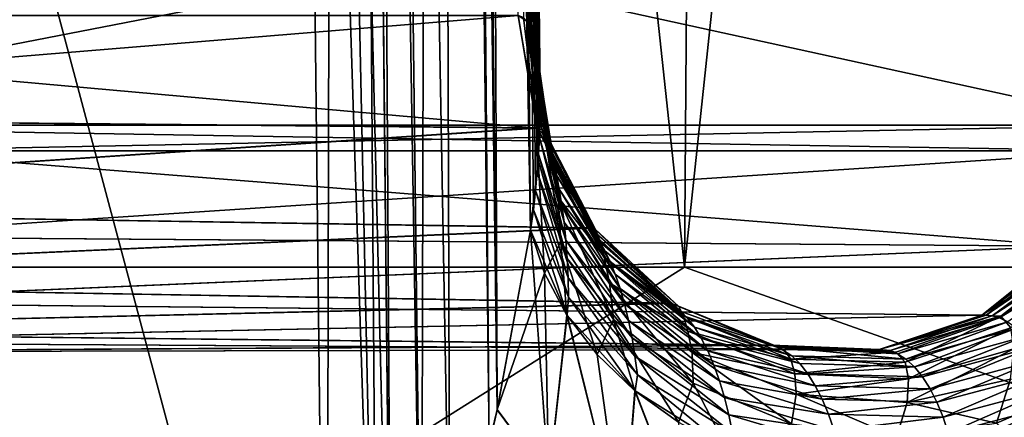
# Model space of a CAD drawing. Header units: metres. Extents: x -92 to 264, y -100 to 50.
# Tile 190 of 656: x 20.731 to 21.31, y -76.794 to -76.561. Entities that reach past the tile are written whole.
import ezdxf

# ---------------------------------------------------------------- set-up
doc = ezdxf.new("R2010")
doc.units = ezdxf.units.M
doc.layers.add('solid_21062050_01', color=7, linetype='CONTINUOUS')

msp = doc.modelspace()

# ---------------------------------------------------------------- linework, layer by layer
at = {"layer": 'solid_21062050_01'}
for points in [[(21.214607, -64.201744, -17.719408), (21.122013, -76.706161, -17.661663), (19.681713, -76.706161, -19.731001)], [(19.767994, -64.201744, -19.797812), (21.214607, -64.201744, -17.719408), (19.681713, -76.706161, -19.731001)], [(19.767994, -64.201744, 10.805351), (19.681715, -76.706161, 10.738538), (21.122013, -76.706161, 8.669203)], [(21.214607, -64.201744, 8.726948), (19.767994, -64.201744, 10.805351), (21.122013, -76.706161, 8.669203)], [(22.443529, -64.201744, -15.505316), (22.345564, -76.706161, -15.457242), (21.122013, -76.706161, -17.661663)], [(21.214607, -64.201744, -17.719408), (22.443529, -64.201744, -15.505316), (21.122013, -76.706161, -17.661663)], [(21.214607, -64.201744, 8.726948), (21.122013, -76.706161, 8.669203), (22.345564, -76.706161, 6.464783)], [(22.443529, -64.201744, 6.512856), (21.214607, -64.201744, 8.726948), (22.345564, -76.706161, 6.464783)], [(20.949615, -77.026428, -12.055171), (20.918854, -73.997864, -12.073107), (20.875788, -73.998253, -12.051319)], [(20.941357, -77.053642, -12.049843), (20.875788, -73.998253, -12.051319), (20.893497, -75.572861, -12.043117)], [(20.941357, -77.053642, -12.049843), (20.949615, -77.026428, -12.055171), (20.875788, -73.998253, -12.051319)], [(20.918629, -73.997871, 3.080497), (20.911213, -77.148758, 3.042443), (20.893497, -75.572861, 3.050656)], [(20.941393, -77.053535, 3.057405), (20.911213, -77.148758, 3.042443), (20.918629, -73.997871, 3.080497)], [(20.949539, -77.02668, 3.06266), (20.918629, -73.997871, 3.080497), (20.931293, -73.99778, 3.089674)], [(20.949539, -77.02668, 3.06266), (20.941393, -77.053535, 3.057405), (20.918629, -73.997871, 3.080497)], [(20.967165, -76.965866, -12.068663), (20.931293, -73.99778, -12.082134), (20.918854, -73.997864, -12.073107)], [(20.949615, -77.026428, -12.055171), (20.967165, -76.965866, -12.068663), (20.918854, -73.997864, -12.073107)], [(20.967215, -76.965691, 3.076246), (20.931293, -73.99778, 3.089674), (20.974632, -73.997589, 3.136761)], [(20.983902, -76.904594, -12.084932), (20.974632, -73.997589, -12.129222), (20.931293, -73.99778, -12.082134)], [(20.967215, -76.965691, 3.076246), (20.949539, -77.02668, 3.06266), (20.931293, -73.99778, 3.089674)], [(20.967165, -76.965866, -12.068663), (20.983902, -76.904594, -12.084932), (20.931293, -73.99778, -12.082134)], [(20.983839, -76.904831, 3.092402), (20.967215, -76.965691, 3.076246), (20.974632, -73.997589, 3.136761)], [(21.007029, -76.810966, 3.123263), (20.974632, -73.997589, 3.136761), (20.982904, -73.99749, 3.150462)], [(21.011726, -76.78994, -12.123831), (20.983063, -73.99749, -12.143211), (20.974632, -73.997589, -12.129222)], [(21.007029, -76.810966, 3.123263), (20.983839, -76.904831, 3.092402), (20.974632, -73.997589, 3.136761)], [(21.006994, -76.811134, -12.115668), (21.011726, -76.78994, -12.123831), (20.974632, -73.997589, -12.129222)], [(20.983902, -76.904594, -12.084932), (21.006994, -76.811134, -12.115668), (20.974632, -73.997589, -12.129222)], [(21.011671, -76.790176, 3.131269), (20.982904, -73.99749, 3.150462), (21.000807, -73.997513, 3.194861)], [(21.011671, -76.790176, 3.131269), (21.007029, -76.810966, 3.123263), (20.982904, -73.99749, 3.150462)], [(21.031431, -76.684372, -12.174865), (21.000807, -73.997513, -12.187322), (20.983063, -73.99749, -12.143211)], [(21.011726, -76.78994, -12.123831), (21.031431, -76.684372, -12.174865), (20.983063, -73.99749, -12.143211)], [(21.031771, -76.566193, 3.277147), (21.003542, -73.997993, 3.287499), (20.99515, -73.998253, 3.316659)], [(21.030106, -76.562683, 3.28389), (21.031771, -76.566193, 3.277147), (20.99515, -73.998253, 3.316659)], [(21.02725, -76.559288, 3.293707), (21.030106, -76.562683, 3.28389), (20.99515, -73.998253, 3.316659)], [(21.031431, -76.684372, 3.182405), (21.000807, -73.997513, 3.194861), (21.006599, -73.997665, 3.22595)], [(21.011671, -76.790176, 3.131269), (21.000807, -73.997513, 3.194861), (21.031431, -76.684372, 3.182405)], [(21.035866, -76.642868, -12.200499), (21.006599, -73.997665, -12.21841), (21.000807, -73.997513, -12.187322)], [(21.035866, -76.642868, -12.200499), (21.000807, -73.997513, -12.187322), (21.031431, -76.684372, -12.174865)], [(21.036642, -76.59552, 3.243821), (21.007435, -73.99778, 3.257211), (21.003542, -73.997993, 3.287499)], [(21.033833, -76.572517, -12.259442), (21.003542, -73.997993, -12.27996), (21.007435, -73.99778, -12.249672)], [(21.029753, -76.561989, -12.277658), (21.024006, -76.558136, -12.295592), (21.003542, -73.997993, -12.27996)], [(21.036108, -76.588303, 3.250435), (21.036642, -76.59552, 3.243821), (21.003542, -73.997993, 3.287499)], [(21.03536, -76.581696, 3.25706), (21.036108, -76.588303, 3.250435), (21.003542, -73.997993, 3.287499)], [(21.034391, -76.575775, 3.263731), (21.03536, -76.581696, 3.25706), (21.003542, -73.997993, 3.287499)], [(21.033195, -76.570549, 3.270429), (21.034391, -76.575775, 3.263731), (21.003542, -73.997993, 3.287499)], [(21.031771, -76.566193, 3.277147), (21.033195, -76.570549, 3.270429), (21.003542, -73.997993, 3.287499)], [(21.031143, -76.564362, -12.272244), (21.029753, -76.561989, -12.277658), (21.003542, -73.997993, -12.27996)], [(21.033833, -76.572517, -12.259442), (21.031143, -76.564362, -12.272244), (21.003542, -73.997993, -12.27996)], [(21.036663, -76.629898, 3.21723), (21.006599, -73.997665, 3.22595), (21.007435, -73.99778, 3.257211)], [(21.033012, -76.67247, 3.18957), (21.031431, -76.684372, 3.182405), (21.006599, -73.997665, 3.22595)], [(21.034313, -76.661072, 3.196643), (21.033012, -76.67247, 3.18957), (21.006599, -73.997665, 3.22595)], [(21.035343, -76.650177, 3.203603), (21.034313, -76.661072, 3.196643), (21.006599, -73.997665, 3.22595)], [(21.036119, -76.639786, 3.210449), (21.035343, -76.650177, 3.203603), (21.006599, -73.997665, 3.22595)], [(21.036663, -76.629898, 3.21723), (21.036119, -76.639786, 3.210449), (21.006599, -73.997665, 3.22595)], [(21.037073, -76.609962, -12.224648), (21.007435, -73.99778, -12.249672), (21.006599, -73.997665, -12.21841)], [(21.035866, -76.642868, -12.200499), (21.037073, -76.609962, -12.224648), (21.006599, -73.997665, -12.21841)], [(21.036978, -76.620514, 3.223928), (21.036663, -76.629898, 3.21723), (21.007435, -73.99778, 3.257211)], [(21.037077, -76.611649, 3.230592), (21.036978, -76.620514, 3.223928), (21.007435, -73.99778, 3.257211)], [(21.036964, -76.603302, 3.237211), (21.037077, -76.611649, 3.230592), (21.007435, -73.99778, 3.257211)], [(21.036642, -76.59552, 3.243821), (21.036964, -76.603302, 3.237211), (21.007435, -73.99778, 3.257211)], [(21.035526, -76.582687, -12.248165), (21.033833, -76.572517, -12.259442), (21.007435, -73.99778, -12.249672)], [(21.036211, -76.589699, -12.241834), (21.035526, -76.582687, -12.248165), (21.007435, -73.99778, -12.249672)], [(21.037073, -76.609962, -12.224648), (21.036211, -76.589699, -12.241834), (21.007435, -73.99778, -12.249672)], [(20.911213, -77.148758, 3.042443), (20.643627, -77.542168, 2.941927), (20.361061, -75.088142, 2.862416)], [(20.893497, -75.572861, 3.050656), (20.911213, -77.148758, 3.042443), (20.361061, -75.088142, 2.862416)], [(20.893497, -75.572861, -12.043117), (20.361061, -75.088142, -11.854877), (20.369478, -77.930428, -11.831544)], [(20.911213, -77.148758, -12.034904), (20.893497, -75.572861, -12.043117), (20.369478, -77.930428, -11.831544)], [(20.941357, -77.053642, -12.049843), (20.893497, -75.572861, -12.043117), (20.911213, -77.148758, -12.034904)], [(20.534708, -76.435089, -14.568985), (20.481941, -76.622589, -14.543102), (21.39328, -76.622589, -12.419432)], [(21.448395, -76.435089, 3.447383), (21.39328, -76.622589, 3.426971), (20.481941, -76.622589, 5.550642)], [(21.448395, -76.435089, 3.447383), (20.481941, -76.622589, 5.550642), (20.534708, -76.435089, 5.576525)], [(20.534708, -76.435089, -14.568985), (21.39328, -76.622589, -12.419432), (21.448395, -76.435089, -12.439843)], [(20.302412, -76.617462, 5.047309), (21.024006, -76.558136, 3.303132), (20.293774, -76.558136, 5.043249)], [(21.035192, -76.624458, -12.299742), (20.29538, -76.558136, -14.032292), (21.024006, -76.558136, -12.295592)], [(20.304018, -76.617462, -14.036351), (20.29538, -76.558136, -14.032292), (21.035192, -76.624458, -12.299742)], [(21.03511, -76.624214, 3.307251), (21.024006, -76.558136, 3.303132), (20.302412, -76.617462, 5.047309)], [(21.03511, -76.624214, 3.307251), (21.02725, -76.559288, 3.293707), (21.024006, -76.558136, 3.303132)], [(21.035192, -76.624458, -12.299742), (21.024006, -76.558136, -12.295592), (21.029753, -76.561989, -12.277658)], [(21.03511, -76.624214, 3.307251), (21.030106, -76.562683, 3.28389), (21.02725, -76.559288, 3.293707)], [(21.042376, -76.63279, -12.273376), (21.029753, -76.561989, -12.277658), (21.031143, -76.564362, -12.272244)], [(21.0394, -76.625526, -12.285481), (21.029753, -76.561989, -12.277658), (21.042376, -76.63279, -12.273376)], [(21.035192, -76.624458, -12.299742), (21.029753, -76.561989, -12.277658), (21.0394, -76.625526, -12.285481)], [(21.038307, -76.627579, 3.299877), (21.031771, -76.566193, 3.277147), (21.030106, -76.562683, 3.28389)], [(21.038307, -76.627579, 3.299877), (21.030106, -76.562683, 3.28389), (21.03511, -76.624214, 3.307251)], [(21.042376, -76.63279, -12.273376), (21.031143, -76.564362, -12.272244), (21.033833, -76.572517, -12.259442)], [(21.040304, -76.631607, 3.29537), (21.033195, -76.570549, 3.270429), (21.031771, -76.566193, 3.277147)], [(21.040304, -76.631607, 3.29537), (21.031771, -76.566193, 3.277147), (21.038307, -76.627579, 3.299877)], [(21.042421, -76.63707, 3.290177), (21.034391, -76.575775, 3.263731), (21.033195, -76.570549, 3.270429)], [(21.042421, -76.63707, 3.290177), (21.033195, -76.570549, 3.270429), (21.040304, -76.631607, 3.29537)], [(21.036211, -76.589699, -12.241834), (21.033833, -76.572517, -12.259442), (21.035526, -76.582687, -12.248165)], [(21.042376, -76.63279, -12.273376), (21.033833, -76.572517, -12.259442), (21.036211, -76.589699, -12.241834)], [(21.042421, -76.63707, 3.290177), (21.03536, -76.581696, 3.25706), (21.034391, -76.575775, 3.263731)], [(21.044523, -76.643791, 3.284374), (21.036108, -76.588303, 3.250435), (21.03536, -76.581696, 3.25706)], [(21.044523, -76.643791, 3.284374), (21.03536, -76.581696, 3.25706), (21.042421, -76.63707, 3.290177)], [(21.046507, -76.651596, 3.278082), (21.036642, -76.59552, 3.243821), (21.036108, -76.588303, 3.250435)], [(21.046507, -76.651596, 3.278082), (21.036108, -76.588303, 3.250435), (21.044523, -76.643791, 3.284374)], [(21.044966, -76.645973, -12.261663), (21.036211, -76.589699, -12.241834), (21.037073, -76.609962, -12.224648)], [(21.042376, -76.63279, -12.273376), (21.036211, -76.589699, -12.241834), (21.044966, -76.645973, -12.261663)], [(21.0483, -76.660294, 3.271415), (21.036964, -76.603302, 3.237211), (21.036642, -76.59552, 3.243821)], [(21.0483, -76.660294, 3.271415), (21.036642, -76.59552, 3.243821), (21.046507, -76.651596, 3.278082)], [(21.0483, -76.660294, 3.271415), (21.037077, -76.611649, 3.230592), (21.036964, -76.603302, 3.237211)], [(21.049213, -76.691238, -12.23091), (21.037073, -76.609962, -12.224648), (21.035866, -76.642868, -12.200499)], [(21.049862, -76.669724, 3.26447), (21.036978, -76.620514, 3.223928), (21.037077, -76.611649, 3.230592)], [(21.044966, -76.645973, -12.261663), (21.037073, -76.609962, -12.224648), (21.047628, -76.665016, -12.248407)], [(21.047628, -76.665016, -12.248407), (21.037073, -76.609962, -12.224648), (21.049213, -76.691238, -12.23091)], [(21.049862, -76.669724, 3.26447), (21.037077, -76.611649, 3.230592), (21.0483, -76.660294, 3.271415)], [(21.03511, -76.624214, 3.307251), (20.302412, -76.617462, 5.047309), (20.326607, -76.671272, 5.058682)], [(20.328215, -76.671272, -14.047721), (20.304018, -76.617462, -14.036351), (21.035192, -76.624458, -12.299742)], [(21.066368, -76.683014, 3.318847), (21.03511, -76.624214, 3.307251), (20.326607, -76.671272, 5.058682)], [(20.328215, -76.671272, -14.047721), (21.035192, -76.624458, -12.299742), (21.066582, -76.683289, -12.311386)], [(20.481941, -76.622589, 5.550642), (21.39328, -76.622589, 3.426971), (20.640137, -76.637695, 5.206063)], [(20.481941, -76.622589, -14.543102), (20.641769, -76.637695, -14.195048), (21.382833, -76.637695, -12.428707)], [(21.39328, -76.622589, -12.419432), (20.481941, -76.622589, -14.543102), (21.382833, -76.637695, -12.428707)], [(21.39328, -76.622589, 3.426971), (21.382833, -76.637695, 3.436247), (20.640137, -76.637695, 5.206063)], [(21.038307, -76.627579, 3.299877), (21.03511, -76.624214, 3.307251), (21.066368, -76.683014, 3.318847)], [(21.035192, -76.624458, -12.299742), (21.0394, -76.625526, -12.285481), (21.069649, -76.684029, -12.299493)], [(21.066582, -76.683289, -12.311386), (21.035192, -76.624458, -12.299742), (21.069649, -76.684029, -12.299493)], [(21.051167, -76.679749, 3.257318), (21.036663, -76.629898, 3.21723), (21.036978, -76.620514, 3.223928)], [(21.051167, -76.679749, 3.257318), (21.036978, -76.620514, 3.223928), (21.049862, -76.669724, 3.26447)], [(21.0394, -76.625526, -12.285481), (21.042376, -76.63279, -12.273376), (21.072018, -76.689819, -12.290989)], [(21.069649, -76.684029, -12.299493), (21.0394, -76.625526, -12.285481), (21.072018, -76.689819, -12.290989)], [(21.0522, -76.690254, 3.250013), (21.036119, -76.639786, 3.210449), (21.036663, -76.629898, 3.21723)], [(21.0522, -76.690254, 3.250013), (21.036663, -76.629898, 3.21723), (21.051167, -76.679749, 3.257318)], [(21.040304, -76.631607, 3.29537), (21.038307, -76.627579, 3.299877), (21.066368, -76.683014, 3.318847)], [(21.040304, -76.631607, 3.29537), (21.066368, -76.683014, 3.318847), (21.072056, -76.691345, 3.317475)], [(21.042421, -76.63707, 3.290177), (21.040304, -76.631607, 3.29537), (21.072056, -76.691345, 3.317475)], [(21.072018, -76.689819, -12.290989), (21.042376, -76.63279, -12.273376), (21.044966, -76.645973, -12.261663)], [(21.042421, -76.63707, 3.290177), (21.072056, -76.691345, 3.317475), (21.075033, -76.69651, 3.313696)], [(21.044523, -76.643791, 3.284374), (21.042421, -76.63707, 3.290177), (21.075033, -76.69651, 3.313696)], [(21.347698, -76.693871, 3.423213), (20.610817, -76.688301, 5.192282), (20.640137, -76.637695, 5.206063)], [(20.612448, -76.688301, -14.181272), (21.382833, -76.637695, -12.428707), (20.641769, -76.637695, -14.195048)], [(20.612448, -76.688301, -14.181272), (21.347794, -76.693764, -12.415709), (21.382833, -76.637695, -12.428707)], [(21.347698, -76.693871, 3.423213), (20.640137, -76.637695, 5.206063), (21.382833, -76.637695, 3.436247)], [(21.039585, -76.709732, -12.19416), (21.035866, -76.642868, -12.200499), (21.031431, -76.684372, -12.174865)], [(21.052954, -76.701149, 3.242593), (21.035343, -76.650177, 3.203603), (21.036119, -76.639786, 3.210449)], [(21.049213, -76.691238, -12.23091), (21.035866, -76.642868, -12.200499), (21.039585, -76.709732, -12.19416)], [(21.052954, -76.701149, 3.242593), (21.036119, -76.639786, 3.210449), (21.0522, -76.690254, 3.250013)], [(21.044523, -76.643791, 3.284374), (21.075033, -76.69651, 3.313696), (21.078127, -76.702881, 3.308736)], [(21.046507, -76.651596, 3.278082), (21.044523, -76.643791, 3.284374), (21.078127, -76.702881, 3.308736)], [(21.074589, -76.700279, -12.283229), (21.044966, -76.645973, -12.261663), (21.047628, -76.665016, -12.248407)], [(21.072018, -76.689819, -12.290989), (21.044966, -76.645973, -12.261663), (21.074589, -76.700279, -12.283229)], [(21.053425, -76.712364, 3.235087), (21.034313, -76.661072, 3.196643), (21.035343, -76.650177, 3.203603)], [(21.053425, -76.712364, 3.235087), (21.035343, -76.650177, 3.203603), (21.052954, -76.701149, 3.242593)], [(21.046507, -76.651596, 3.278082), (21.078127, -76.702881, 3.308736), (21.081167, -76.710312, 3.302833)], [(21.0483, -76.660294, 3.271415), (21.046507, -76.651596, 3.278082), (21.081167, -76.710312, 3.302833)], [(21.0483, -76.660294, 3.271415), (21.081167, -76.710312, 3.302833), (21.084044, -76.718658, 3.296197)], [(21.049862, -76.669724, 3.26447), (21.0483, -76.660294, 3.271415), (21.084044, -76.718658, 3.296197)], [(21.053608, -76.723824, 3.227516), (21.033012, -76.67247, 3.18957), (21.034313, -76.661072, 3.196643)], [(21.053608, -76.723824, 3.227516), (21.034313, -76.661072, 3.196643), (21.053425, -76.712364, 3.235087)], [(21.047628, -76.665016, -12.248407), (21.049213, -76.691238, -12.23091), (21.080229, -76.736984, -12.257658)], [(21.077845, -76.715462, -12.27335), (21.047628, -76.665016, -12.248407), (21.080229, -76.736984, -12.257658)], [(21.074589, -76.700279, -12.283229), (21.047628, -76.665016, -12.248407), (21.077845, -76.715462, -12.27335)], [(21.066368, -76.683014, 3.318847), (20.326607, -76.671272, 5.058682), (20.364176, -76.714714, 5.076343)], [(20.365788, -76.714714, -14.065374), (20.328215, -76.671272, -14.047721), (21.066582, -76.683289, -12.311386)], [(21.049862, -76.669724, 3.26447), (21.084044, -76.718658, 3.296197), (21.086685, -76.72776, 3.288982)], [(21.051167, -76.679749, 3.257318), (21.049862, -76.669724, 3.26447), (21.086685, -76.72776, 3.288982)], [(21.052847, -76.734474, 3.219206), (21.031431, -76.684372, 3.182405), (21.033012, -76.67247, 3.18957)], [(21.052847, -76.734474, 3.219206), (21.033012, -76.67247, 3.18957), (21.053608, -76.723824, 3.227516)], [(21.114206, -76.727356, 3.336593), (21.066368, -76.683014, 3.318847), (20.364176, -76.714714, 5.076343)], [(20.365788, -76.714714, -14.065374), (21.066582, -76.683289, -12.311386), (21.114517, -76.727554, -12.329169)], [(21.051167, -76.679749, 3.257318), (21.086685, -76.72776, 3.288982), (21.089046, -76.737495, 3.281315)], [(21.0522, -76.690254, 3.250013), (21.051167, -76.679749, 3.257318), (21.089046, -76.737495, 3.281315)], [(21.066368, -76.683014, 3.318847), (21.114206, -76.727356, 3.336593), (21.119982, -76.732216, 3.342019)], [(21.072056, -76.691345, 3.317475), (21.066368, -76.683014, 3.318847), (21.119982, -76.732216, 3.342019)], [(21.066582, -76.683289, -12.311386), (21.069649, -76.684029, -12.299493), (21.118576, -76.729347, -12.317971)], [(21.114517, -76.727554, -12.329169), (21.066582, -76.683289, -12.311386), (21.118576, -76.729347, -12.317971)], [(21.347698, -76.693871, 3.423213), (20.56922, -76.726997, 5.172727), (20.610817, -76.688301, 5.192282)], [(20.612448, -76.688301, -14.181272), (20.570847, -76.726997, -14.161724), (21.347794, -76.693764, -12.415709)], [(21.042158, -76.83107, 3.164137), (21.011671, -76.790176, 3.131269), (21.031431, -76.684372, 3.182405)], [(21.039585, -76.709732, -12.19416), (21.031431, -76.684372, -12.174865), (21.011726, -76.78994, -12.123831)], [(21.042158, -76.83107, 3.164137), (21.031431, -76.684372, 3.182405), (21.052847, -76.734474, 3.219206)], [(21.069649, -76.684029, -12.299493), (21.072018, -76.689819, -12.290989), (21.121428, -76.734871, -12.310537)], [(21.118576, -76.729347, -12.317971), (21.069649, -76.684029, -12.299493), (21.121428, -76.734871, -12.310537)], [(21.347698, -76.693871, 3.423213), (21.29698, -76.734406, 3.404398), (20.56922, -76.726997, 5.172727)], [(20.570847, -76.726997, -14.161724), (21.297022, -76.734383, -12.396873), (21.347794, -76.693764, -12.415709)], [(21.049213, -76.691238, -12.23091), (21.039585, -76.709732, -12.19416), (21.052769, -76.734375, -12.211594)], [(21.049213, -76.691238, -12.23091), (21.052769, -76.734375, -12.211594), (21.070656, -76.757622, -12.226678)], [(21.080229, -76.736984, -12.257658), (21.049213, -76.691238, -12.23091), (21.070656, -76.757622, -12.226678)], [(21.0522, -76.690254, 3.250013), (21.089046, -76.737495, 3.281315), (21.091099, -76.747757, 3.273284)], [(21.052954, -76.701149, 3.242593), (21.0522, -76.690254, 3.250013), (21.091099, -76.747757, 3.273284)], [(21.121428, -76.734871, -12.310537), (21.072018, -76.689819, -12.290989), (21.074589, -76.700279, -12.283229)], [(21.072056, -76.691345, 3.317475), (21.119982, -76.732216, 3.342019), (21.123775, -76.736183, 3.338589)], [(21.075033, -76.69651, 3.313696), (21.072056, -76.691345, 3.317475), (21.123775, -76.736183, 3.338589)], [(21.35215, -76.694092, 3.411563), (21.29698, -76.734406, 3.404398), (21.347698, -76.693871, 3.423213)], [(21.299459, -76.734428, 3.39907), (21.29698, -76.734406, 3.404398), (21.35215, -76.694092, 3.411563)], [(21.347794, -76.693764, -12.415709), (21.297022, -76.734383, -12.396873), (21.358791, -76.695389, -12.386127)], [(21.299459, -76.734428, 3.39907), (21.35215, -76.694092, 3.411563), (21.356867, -76.695, 3.39929)], [(21.302958, -76.734795, 3.39273), (21.299459, -76.734428, 3.39907), (21.356867, -76.695, 3.39929)], [(21.302958, -76.734795, 3.39273), (21.356867, -76.695, 3.39929), (21.361776, -76.696808, 3.385987)], [(21.052954, -76.701149, 3.242593), (21.091099, -76.747757, 3.273284), (21.092825, -76.758453, 3.26496)], [(21.053425, -76.712364, 3.235087), (21.052954, -76.701149, 3.242593), (21.092825, -76.758453, 3.26496)], [(21.123926, -76.743797, -12.303673), (21.074589, -76.700279, -12.283229), (21.077845, -76.715462, -12.27335)], [(21.121428, -76.734871, -12.310537), (21.074589, -76.700279, -12.283229), (21.123926, -76.743797, -12.303673)], [(21.075033, -76.69651, 3.313696), (21.123775, -76.736183, 3.338589), (21.127804, -76.741463, 3.333497)], [(21.078127, -76.702881, 3.308736), (21.075033, -76.69651, 3.313696), (21.127804, -76.741463, 3.333497)], [(21.297022, -76.734383, -12.396873), (21.308069, -76.735085, -12.374767), (21.358791, -76.695389, -12.386127)], [(21.307335, -76.735954, 3.384607), (21.302958, -76.734795, 3.39273), (21.361776, -76.696808, 3.385987)], [(21.307335, -76.735954, 3.384607), (21.361776, -76.696808, 3.385987), (21.366682, -76.699722, 3.371558)], [(21.312231, -76.738289, 3.374514), (21.307335, -76.735954, 3.384607), (21.366682, -76.699722, 3.371558)], [(21.358791, -76.695389, -12.386127), (21.308069, -76.735085, -12.374767), (21.313959, -76.741844, -12.354234)], [(20.669817, -76.990562, -18.30736), (19.681713, -76.706161, -19.731001), (21.122013, -76.706161, -17.661663)], [(20.669817, -76.990562, 9.314899), (21.122013, -76.706161, 8.669203), (19.681715, -76.706161, 10.738538)], [(20.669817, -76.990562, -18.30736), (21.122013, -76.706161, -17.661663), (21.924013, -76.990562, -16.214859)], [(21.924013, -76.990562, 7.222399), (21.122013, -76.706161, 8.669203), (20.669817, -76.990562, 9.314899)], [(21.078127, -76.702881, 3.308736), (21.127804, -76.741463, 3.333497), (21.13183, -76.747932, 3.327071)], [(21.081167, -76.710312, 3.302833), (21.078127, -76.702881, 3.308736), (21.13183, -76.747932, 3.327071)], [(21.924013, -76.990562, -16.214859), (21.122013, -76.706161, -17.661663), (22.345564, -76.706161, -15.457242)], [(21.924013, -76.990562, 7.222399), (22.345564, -76.706161, 6.464783), (21.122013, -76.706161, 8.669203)], [(21.039585, -76.709732, -12.19416), (21.011726, -76.78994, -12.123831), (21.042202, -76.830841, -12.156712)], [(21.052769, -76.734375, -12.211594), (21.039585, -76.709732, -12.19416), (21.042202, -76.830841, -12.156712)], [(21.053425, -76.712364, 3.235087), (21.092825, -76.758453, 3.26496), (21.094208, -76.769508, 3.256394)], [(21.053608, -76.723824, 3.227516), (21.053425, -76.712364, 3.235087), (21.094208, -76.769508, 3.256394)], [(21.081167, -76.710312, 3.302833), (21.13183, -76.747932, 3.327071), (21.135698, -76.755447, 3.319601)], [(21.084044, -76.718658, 3.296197), (21.081167, -76.710312, 3.302833), (21.135698, -76.755447, 3.319601)], [(21.114206, -76.727356, 3.336593), (20.364176, -76.714714, 5.076343), (20.411726, -76.743866, 5.098695)], [(20.413342, -76.743866, -14.087719), (20.365788, -76.714714, -14.065374), (21.114517, -76.727554, -12.329169)], [(21.077845, -76.715462, -12.27335), (21.080229, -76.736984, -12.257658), (21.127151, -76.774361, -12.277291)], [(21.126492, -76.756302, -12.293969), (21.077845, -76.715462, -12.27335), (21.127151, -76.774361, -12.277291)], [(21.123926, -76.743797, -12.303673), (21.077845, -76.715462, -12.27335), (21.126492, -76.756302, -12.293969)], [(21.092848, -76.7789, 3.246579), (21.052847, -76.734474, 3.219206), (21.053608, -76.723824, 3.227516)], [(21.053608, -76.723824, 3.227516), (21.094208, -76.769508, 3.256394), (21.092848, -76.7789, 3.246579)], [(21.084044, -76.718658, 3.296197), (21.135698, -76.755447, 3.319601), (21.139305, -76.763847, 3.311301)], [(21.086685, -76.72776, 3.288982), (21.084044, -76.718658, 3.296197), (21.139305, -76.763847, 3.311301)], [(21.173162, -76.752159, 3.358464), (21.114206, -76.727356, 3.336593), (20.411726, -76.743866, 5.098695)], [(20.413342, -76.743866, -14.087719), (21.114517, -76.727554, -12.329169), (21.173349, -76.752205, -12.350995)], [(21.29698, -76.734406, 3.404398), (20.519094, -76.750298, 5.149165), (20.56922, -76.726997, 5.172727)], [(20.570847, -76.726997, -14.161724), (20.520718, -76.750298, -14.138171), (21.297022, -76.734383, -12.396873)], [(21.086685, -76.72776, 3.288982), (21.139305, -76.763847, 3.311301), (21.142588, -76.772995, 3.302351)], [(21.089046, -76.737495, 3.281315), (21.086685, -76.72776, 3.288982), (21.142588, -76.772995, 3.302351)], [(21.114206, -76.727356, 3.336593), (21.173162, -76.752159, 3.358464), (21.176874, -76.753067, 3.363558)], [(21.119982, -76.732216, 3.342019), (21.114206, -76.727356, 3.336593), (21.176874, -76.753067, 3.363558)], [(21.114517, -76.727554, -12.329169), (21.118576, -76.729347, -12.317971), (21.180328, -76.754547, -12.338569)], [(21.173349, -76.752205, -12.350995), (21.114517, -76.727554, -12.329169), (21.180328, -76.754547, -12.338569)], [(21.180328, -76.754547, -12.338569), (21.118576, -76.729347, -12.317971), (21.121428, -76.734871, -12.310537)], [(21.29698, -76.734406, 3.404398), (21.236498, -76.754608, 3.38196), (20.519094, -76.750298, 5.149165)], [(20.520718, -76.750298, -14.138171), (21.236519, -76.754601, -12.374429), (21.297022, -76.734383, -12.396873)], [(21.085722, -76.867226, 3.185061), (21.042158, -76.83107, 3.164137), (21.052847, -76.734474, 3.219206)], [(21.052769, -76.734375, -12.211594), (21.042202, -76.830841, -12.156712), (21.085766, -76.867012, -12.177655)], [(21.070656, -76.757622, -12.226678), (21.052769, -76.734375, -12.211594), (21.085766, -76.867012, -12.177655)], [(21.085722, -76.867226, 3.185061), (21.052847, -76.734474, 3.219206), (21.092848, -76.7789, 3.246579)], [(21.123775, -76.736183, 3.338589), (21.119982, -76.732216, 3.342019), (21.176874, -76.753067, 3.363558)], [(21.184484, -76.760201, -12.329286), (21.121428, -76.734871, -12.310537), (21.123926, -76.743797, -12.303673)], [(21.180328, -76.754547, -12.338569), (21.121428, -76.734871, -12.310537), (21.184484, -76.760201, -12.329286)], [(21.236498, -76.754608, 3.38196), (21.29698, -76.734406, 3.404398), (21.299459, -76.734428, 3.39907)], [(21.236498, -76.754608, 3.38196), (21.299459, -76.734428, 3.39907), (21.302958, -76.734795, 3.39273)], [(21.242914, -76.75528, 3.377814), (21.236498, -76.754608, 3.38196), (21.302958, -76.734795, 3.39273)], [(21.297022, -76.734383, -12.396873), (21.236519, -76.754601, -12.374429), (21.308069, -76.735085, -12.374767)], [(21.236519, -76.754601, -12.374429), (21.246382, -76.756149, -12.35835), (21.308069, -76.735085, -12.374767)], [(21.242914, -76.75528, 3.377814), (21.302958, -76.734795, 3.39273), (21.307335, -76.735954, 3.384607)], [(21.308069, -76.735085, -12.374767), (21.246382, -76.756149, -12.35835), (21.25176, -76.762024, -12.344466)], [(21.308069, -76.735085, -12.374767), (21.25176, -76.762024, -12.344466), (21.313959, -76.741844, -12.354234)], [(21.080229, -76.736984, -12.257658), (21.070656, -76.757622, -12.226678), (21.092756, -76.778831, -12.238988)], [(21.080229, -76.736984, -12.257658), (21.092756, -76.778831, -12.238988), (21.118465, -76.797401, -12.248179)], [(21.127151, -76.774361, -12.277291), (21.080229, -76.736984, -12.257658), (21.118465, -76.797401, -12.248179)], [(21.089046, -76.737495, 3.281315), (21.142588, -76.772995, 3.302351), (21.145502, -76.782776, 3.292871)], [(21.091099, -76.747757, 3.273284), (21.089046, -76.737495, 3.281315), (21.145502, -76.782776, 3.292871)], [(21.123775, -76.736183, 3.338589), (21.176874, -76.753067, 3.363558), (21.185179, -76.758286, 3.35621)], [(21.127804, -76.741463, 3.333497), (21.123775, -76.736183, 3.338589), (21.185179, -76.758286, 3.35621)], [(21.127804, -76.741463, 3.333497), (21.185179, -76.758286, 3.35621), (21.189859, -76.762939, 3.349536)], [(21.13183, -76.747932, 3.327071), (21.127804, -76.741463, 3.333497), (21.189859, -76.762939, 3.349536)], [(21.247345, -76.757103, 3.372267), (21.242914, -76.75528, 3.377814), (21.307335, -76.735954, 3.384607)], [(21.247345, -76.757103, 3.372267), (21.307335, -76.735954, 3.384607), (21.312231, -76.738289, 3.374514)], [(21.25223, -76.760292, 3.364547), (21.247345, -76.757103, 3.372267), (21.312231, -76.738289, 3.374514)], [(21.25223, -76.760292, 3.364547), (21.312231, -76.738289, 3.374514), (21.31727, -76.741974, 3.362646)], [(21.173162, -76.752159, 3.358464), (20.411726, -76.743866, 5.098695), (20.464968, -76.756096, 5.123722)], [(20.466587, -76.756096, -14.112737), (20.413342, -76.743866, -14.087719), (21.173349, -76.752205, -12.350995)], [(21.186811, -76.768883, -12.319996), (21.123926, -76.743797, -12.303673), (21.126492, -76.756302, -12.293969)], [(21.184484, -76.760201, -12.329286), (21.123926, -76.743797, -12.303673), (21.186811, -76.768883, -12.319996)], [(21.313959, -76.741844, -12.354234), (21.25176, -76.762024, -12.344466), (21.253801, -76.77182, -12.330002)], [(21.257208, -76.764854, 3.355023), (21.25223, -76.760292, 3.364547), (21.31727, -76.741974, 3.362646)], [(21.313959, -76.741844, -12.354234), (21.253801, -76.77182, -12.330002), (21.315756, -76.754128, -12.332828)], [(21.257208, -76.764854, 3.355023), (21.31727, -76.741974, 3.362646), (21.322153, -76.746986, 3.349328)], [(21.26202, -76.770691, 3.344067), (21.257208, -76.764854, 3.355023), (21.322153, -76.746986, 3.349328)], [(21.26202, -76.770691, 3.344067), (21.322153, -76.746986, 3.349328), (21.326674, -76.753227, 3.334881)], [(21.236498, -76.754608, 3.38196), (20.464968, -76.756096, 5.123722), (20.519094, -76.750298, 5.149165)], [(21.236498, -76.754608, 3.38196), (21.173162, -76.752159, 3.358464), (20.464968, -76.756096, 5.123722)], [(20.520718, -76.750298, -14.138171), (20.466587, -76.756096, -14.112737), (21.236519, -76.754601, -12.374429)], [(20.466587, -76.756096, -14.112737), (21.173349, -76.752205, -12.350995), (21.236519, -76.754601, -12.374429)], [(21.091099, -76.747757, 3.273284), (21.145502, -76.782776, 3.292871), (21.14802, -76.793083, 3.282964)], [(21.092825, -76.758453, 3.26496), (21.091099, -76.747757, 3.273284), (21.14802, -76.793083, 3.282964)], [(21.13183, -76.747932, 3.327071), (21.189859, -76.762939, 3.349536), (21.1945, -76.76886, 3.34136)], [(21.135698, -76.755447, 3.319601), (21.13183, -76.747932, 3.327071), (21.1945, -76.76886, 3.34136)], [(21.176874, -76.753067, 3.363558), (21.173162, -76.752159, 3.358464), (21.236498, -76.754608, 3.38196)], [(21.173349, -76.752205, -12.350995), (21.180328, -76.754547, -12.338569), (21.246382, -76.756149, -12.35835)], [(21.236519, -76.754601, -12.374429), (21.173349, -76.752205, -12.350995), (21.246382, -76.756149, -12.35835)], [(21.176874, -76.753067, 3.363558), (21.236498, -76.754608, 3.38196), (21.242914, -76.75528, 3.377814)], [(21.176874, -76.753067, 3.363558), (21.242914, -76.75528, 3.377814), (21.247345, -76.757103, 3.372267)], [(21.176874, -76.753067, 3.363558), (21.247345, -76.757103, 3.372267), (21.25223, -76.760292, 3.364547)], [(21.185179, -76.758286, 3.35621), (21.176874, -76.753067, 3.363558), (21.25223, -76.760292, 3.364547)], [(21.2665, -76.777657, 3.332), (21.26202, -76.770691, 3.344067), (21.326674, -76.753227, 3.334881)], [(21.2665, -76.777657, 3.332), (21.326674, -76.753227, 3.334881), (21.330704, -76.760536, 3.319579)], [(21.092756, -76.778831, -12.238988), (21.070656, -76.757622, -12.226678), (21.085766, -76.867012, -12.177655)], [(21.092825, -76.758453, 3.26496), (21.14802, -76.793083, 3.282964), (21.150122, -76.803825, 3.272699)], [(21.094208, -76.769508, 3.256394), (21.092825, -76.758453, 3.26496), (21.150122, -76.803825, 3.272699)], [(21.126492, -76.756302, -12.293969), (21.127151, -76.774361, -12.277291), (21.184931, -76.79834, -12.287342)], [(21.187714, -76.780838, -12.30732), (21.126492, -76.756302, -12.293969), (21.184931, -76.79834, -12.287342)], [(21.186811, -76.768883, -12.319996), (21.126492, -76.756302, -12.293969), (21.187714, -76.780838, -12.30732)], [(21.135698, -76.755447, 3.319601), (21.1945, -76.76886, 3.34136), (21.198925, -76.775894, 3.332007)], [(21.139305, -76.763847, 3.311301), (21.135698, -76.755447, 3.319601), (21.198925, -76.775894, 3.332007)], [(21.246382, -76.756149, -12.35835), (21.180328, -76.754547, -12.338569), (21.184484, -76.760201, -12.329286)], [(21.246382, -76.756149, -12.35835), (21.184484, -76.760201, -12.329286), (21.25176, -76.762024, -12.344466)], [(21.185179, -76.758286, 3.35621), (21.25223, -76.760292, 3.364547), (21.257208, -76.764854, 3.355023)], [(21.189859, -76.762939, 3.349536), (21.185179, -76.758286, 3.35621), (21.257208, -76.764854, 3.355023)], [(21.315756, -76.754128, -12.332828), (21.252922, -76.785728, -12.311953), (21.313843, -76.772018, -12.30794)], [(21.315756, -76.754128, -12.332828), (21.253801, -76.77182, -12.330002), (21.252922, -76.785728, -12.311953)], [(21.139305, -76.763847, 3.311301), (21.198925, -76.775894, 3.332007), (21.203018, -76.78389, 3.321726)], [(21.142588, -76.772995, 3.302351), (21.139305, -76.763847, 3.311301), (21.203018, -76.78389, 3.321726)], [(21.25176, -76.762024, -12.344466), (21.184484, -76.760201, -12.329286), (21.186811, -76.768883, -12.319996)], [(21.25176, -76.762024, -12.344466), (21.186811, -76.768883, -12.319996), (21.253801, -76.77182, -12.330002)], [(21.1945, -76.76886, 3.34136), (21.189859, -76.762939, 3.349536), (21.257208, -76.764854, 3.355023)], [(21.1945, -76.76886, 3.34136), (21.257208, -76.764854, 3.355023), (21.26202, -76.770691, 3.344067)], [(21.270542, -76.785591, 3.319065), (21.2665, -76.777657, 3.332), (21.330704, -76.760536, 3.319579)], [(21.270542, -76.785591, 3.319065), (21.330704, -76.760536, 3.319579), (21.334166, -76.768768, 3.303621)], [(21.147123, -76.812859, 3.261562), (21.092848, -76.7789, 3.246579), (21.094208, -76.769508, 3.256394)], [(21.094208, -76.769508, 3.256394), (21.150122, -76.803825, 3.272699), (21.147123, -76.812859, 3.261562)], [(21.253801, -76.77182, -12.330002), (21.186811, -76.768883, -12.319996), (21.187714, -76.780838, -12.30732)], [(21.198925, -76.775894, 3.332007), (21.1945, -76.76886, 3.34136), (21.26202, -76.770691, 3.344067)], [(21.27408, -76.794357, 3.305455), (21.270542, -76.785591, 3.319065), (21.334166, -76.768768, 3.303621)], [(21.27408, -76.794357, 3.305455), (21.334166, -76.768768, 3.303621), (21.337011, -76.777771, 3.287168)], [(21.127151, -76.774361, -12.277291), (21.118465, -76.797401, -12.248179), (21.147076, -76.812828, -12.253992)], [(21.184931, -76.79834, -12.287342), (21.127151, -76.774361, -12.277291), (21.147076, -76.812828, -12.253992)], [(21.142588, -76.772995, 3.302351), (21.203018, -76.78389, 3.321726), (21.206707, -76.792702, 3.310715)], [(21.145502, -76.782776, 3.292871), (21.142588, -76.772995, 3.302351), (21.206707, -76.792702, 3.310715)], [(21.253801, -76.77182, -12.330002), (21.187714, -76.780838, -12.30732), (21.252922, -76.785728, -12.311953)], [(21.198925, -76.775894, 3.332007), (21.26202, -76.770691, 3.344067), (21.2665, -76.777657, 3.332)], [(21.203018, -76.78389, 3.321726), (21.198925, -76.775894, 3.332007), (21.2665, -76.777657, 3.332)], [(21.313843, -76.772018, -12.30794), (21.252922, -76.785728, -12.311953), (21.305643, -76.797966, -12.276858)], [(21.313843, -76.772018, -12.30794), (21.305643, -76.797966, -12.276858), (21.356575, -76.776031, -12.258655)], [(21.356575, -76.776031, -12.258655), (21.305643, -76.797966, -12.276858), (21.33322, -76.822968, -12.215916)], [(21.138226, -76.896217, 3.191824), (21.085722, -76.867226, 3.185061), (21.092848, -76.7789, 3.246579)], [(21.092756, -76.778831, -12.238988), (21.085766, -76.867012, -12.177655), (21.138277, -76.896011, -12.184438)], [(21.118465, -76.797401, -12.248179), (21.092756, -76.778831, -12.238988), (21.138277, -76.896011, -12.184438)], [(21.138226, -76.896217, 3.191824), (21.092848, -76.7789, 3.246579), (21.147123, -76.812859, 3.261562)], [(21.187714, -76.780838, -12.30732), (21.184931, -76.79834, -12.287342), (21.246689, -76.806145, -12.286999)], [(21.252922, -76.785728, -12.311953), (21.187714, -76.780838, -12.30732), (21.246689, -76.806145, -12.286999)], [(21.203018, -76.78389, 3.321726), (21.2665, -76.777657, 3.332), (21.270542, -76.785591, 3.319065)], [(21.277073, -76.80381, 3.291304), (21.27408, -76.794357, 3.305455), (21.337011, -76.777771, 3.287168)], [(21.277073, -76.80381, 3.291304), (21.337011, -76.777771, 3.287168), (21.339212, -76.78743, 3.270329)], [(21.145502, -76.782776, 3.292871), (21.206707, -76.792702, 3.310715), (21.209948, -76.8022, 3.299115)], [(21.14802, -76.793083, 3.282964), (21.145502, -76.782776, 3.292871), (21.209948, -76.8022, 3.299115)], [(21.206707, -76.792702, 3.310715), (21.203018, -76.78389, 3.321726), (21.270542, -76.785591, 3.319065)], [(21.206707, -76.792702, 3.310715), (21.270542, -76.785591, 3.319065), (21.27408, -76.794357, 3.305455)], [(21.252922, -76.785728, -12.311953), (21.246689, -76.806145, -12.286999), (21.305643, -76.797966, -12.276858)], [(21.279495, -76.813858, 3.276724), (21.277073, -76.80381, 3.291304), (21.339212, -76.78743, 3.270329)], [(21.279495, -76.813858, 3.276724), (21.339212, -76.78743, 3.270329), (21.340754, -76.79763, 3.253192)], [(21.011671, -76.790176, 3.131269), (20.983839, -76.904831, 3.092402), (21.007029, -76.810966, 3.123263)], [(21.042158, -76.83107, 3.164137), (20.983839, -76.904831, 3.092402), (21.011671, -76.790176, 3.131269)], [(21.042202, -76.830841, -12.156712), (21.011726, -76.78994, -12.123831), (21.006994, -76.811134, -12.115668)], [(21.14802, -76.793083, 3.282964), (21.209948, -76.8022, 3.299115), (21.212706, -76.812279, 3.28704)], [(21.150122, -76.803825, 3.272699), (21.14802, -76.793083, 3.282964), (21.212706, -76.812279, 3.28704)], [(21.209948, -76.8022, 3.299115), (21.206707, -76.792702, 3.310715), (21.27408, -76.794357, 3.305455)], [(21.209948, -76.8022, 3.299115), (21.27408, -76.794357, 3.305455), (21.277073, -76.80381, 3.291304)]]:
    msp.add_3dface(points, dxfattribs=at)

doc.saveas('drawing.dxf')
